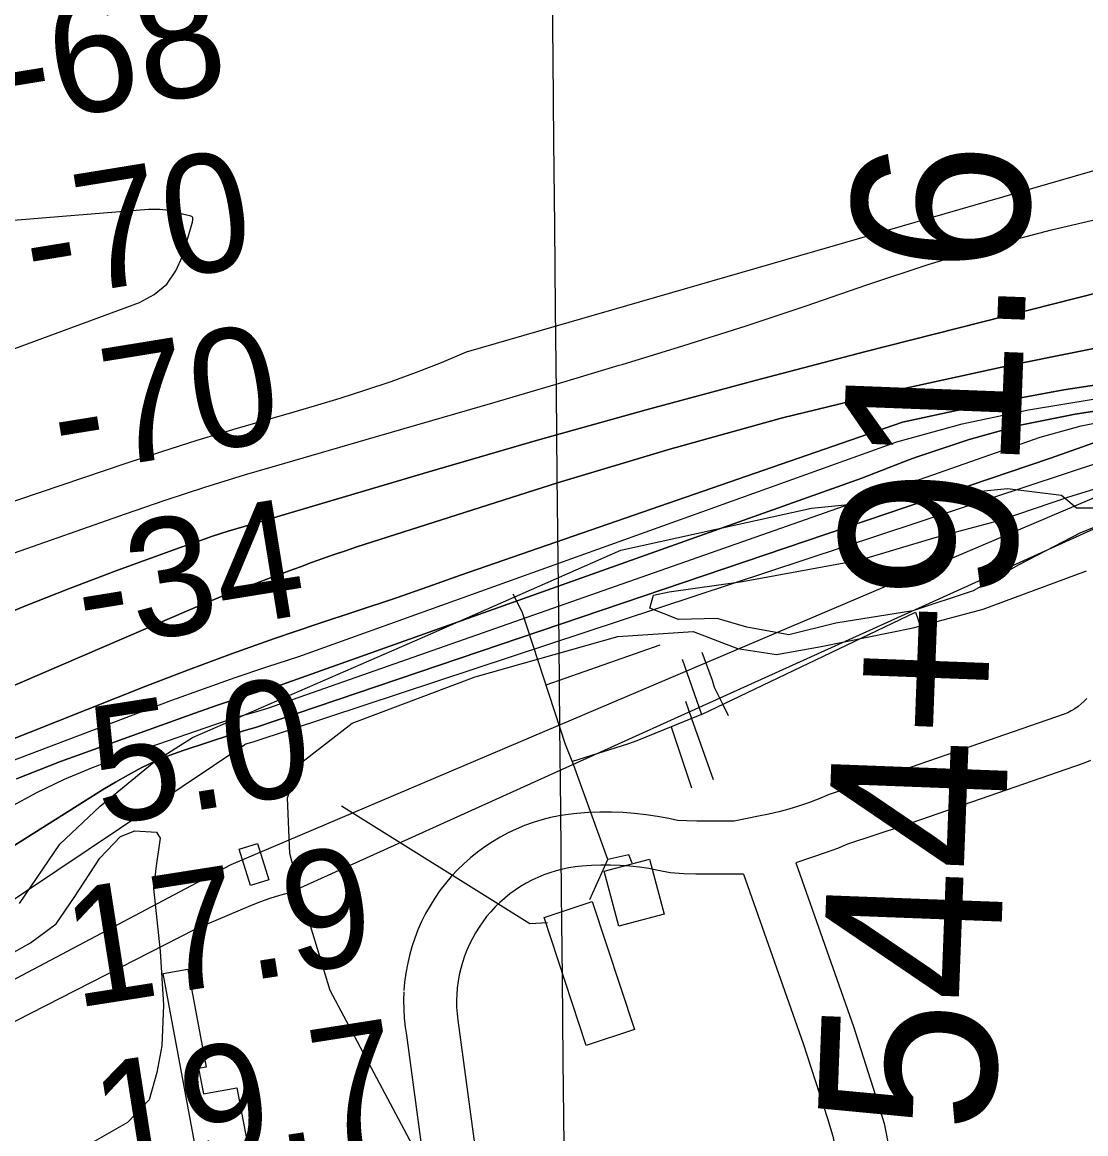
# Model space of a CAD drawing. Extents: x 3625074 to 3663148, y 511451 to 537151.
# Drawn here: x 3655262 to 3655865, y 530055 to 530685 of the extents above; entities that cross this region are included whole.
import ezdxf

# ---------------------------------------------------------------- set-up
doc = ezdxf.new("R2010")
doc.units = 0
for name, color, linetype in [('V-BLDG-OTLN', 7, 'Continuous'), ('V-GRID-MAJR', 7, 'Continuous'), ('V-RIVR-EDGE', 7, 'Continuous'), ('V-RIVR-RANG', 7, 'Continuous'), ('V-ROAD-CNTR', 7, 'Continuous'), ('V-SITE-OTLN', 7, 'Continuous'), ('V-SITE-VEGE', 7, 'Continuous'), ('V-SURV-IDEN', 7, 'Continuous'), ('V-TOPO-DPTH', 7, 'Continuous'), ('V-TOPO-MAJR', 7, 'Continuous'), ('V-TOPO-MINR', 7, 'Continuous'), ('V-TOPO-WATR', 7, 'Continuous'), ('V-UTIL-LINE', 7, 'Continuous')]:
    doc.layers.add(name, color=color, linetype=linetype)

msp = doc.modelspace()

# ---------------------------------------------------------------- linework, layer by layer
at = {"layer": 'V-BLDG-OTLN'}
for points in [[(3655391.17, 530196.07), (3655384.73, 530216.69), (3655395.13, 530219.94), (3655401.57, 530199.32)], [(3655599.9, 530172.95), (3655591.56, 530204.2), (3655617.25, 530211.05), (3655625.58, 530179.8)], [(3655581.38, 530105.46), (3655557.49, 530177.97), (3655584.78, 530186.96), (3655608.66, 530114.44)], [(3655365.67, 530017.21), (3655341.64, 530146.11), (3655355.57, 530148.71), (3655365.93, 530093.16), (3655361.68, 530092.36), (3655364.37, 530077.9), (3655383.45, 530081.46), (3655394.43, 530022.58)]]:
    msp.add_lwpolyline(points, close=True, dxfattribs=at)
at = {"layer": 'V-GRID-MAJR'}
msp.add_spline([(3655702.35, 517124.99), (3655639.78, 523183.71), (3655577.19, 529244.35), (3655514.6, 535305.02), (3655514.58, 535306.94)], degree=3, dxfattribs=at)
at = {"layer": 'V-RIVR-EDGE'}
msp.add_lwpolyline([(3655260.12, 530185.87), (3655283.01, 530219.43), (3655305.88, 530240.99), (3655336.56, 530266.12), (3655358.2, 530279.88), (3655488.61, 530336.59), (3655601, 530386.14), (3655709.11, 530409.88), (3655820.2, 530421.01), (3655850.81, 530417.33), (3655859.2, 530410.11), (3655872.4, 530410.08)], dxfattribs=at)
at = {"layer": 'V-ROAD-CNTR'}
for points in [[(3655865.16, 530302.12), (3655863.59, 530300.47), (3655861.92, 530298.94), (3655860.14, 530297.51), (3655858.27, 530296.21), (3655856.31, 530295.03), (3655854.29, 530293.99), (3655852.27, 530293.11), (3655751.44, 530258.28), (3655719, 530247.56), (3655712.85, 530245.01), (3655707.36, 530242.94), (3655701.8, 530241.06), (3655696.18, 530239.35), (3655690.52, 530237.83), (3655684.8, 530236.49), (3655679.05, 530235.34), (3655665.29, 530232.46)], [(3655867.14, 530266.86), (3655863.15, 530265.13), (3655761.04, 530229.85), (3655729.47, 530219.43), (3655723.88, 530217.11), (3655717.47, 530214.7), (3655700.15, 530208.81)], [(3655665.29, 530232.46), (3655644.02, 530232.44), (3655638.16, 530232.63), (3655633.21, 530232.95), (3655628.21, 530234.05), (3655621.78, 530235.23), (3655615.3, 530236.18), (3655608.79, 530236.89), (3655602.27, 530237.36), (3655595.73, 530237.6), (3655589.19, 530237.59), (3655582.65, 530237.35), (3655576.14, 530236.87), (3655571.17, 530236.34), (3655566.11, 530235.55), (3655561.1, 530234.52), (3655556.15, 530233.25), (3655551.27, 530231.75), (3655546.45, 530230.01), (3655541.73, 530228.06), (3655537.11, 530225.87), (3655532.6, 530223.47), (3655528.2, 530220.86), (3655523.93, 530218.04), (3655519.81, 530215.03), (3655515.83, 530211.82), (3655512.01, 530208.42), (3655508.35, 530204.85), (3655504.87, 530201.1), (3655501.58, 530197.19), (3655498.47, 530193.14), (3655495.56, 530188.94), (3655492.85, 530184.6), (3655490.35, 530180.14), (3655488.06, 530175.56), (3655486, 530170.89), (3655484.17, 530166.12), (3655482.56, 530161.27), (3655481.18, 530156.34), (3655480.04, 530151.36), (3655479.14, 530146.33), (3655478.48, 530141.26), (3655478.09, 530136.52)], [(3655700.15, 530208.81), (3655732.79, 530116.16), (3655746.76, 530072.95), (3655750.3, 530061.23), (3655753.37, 530045.95), (3655752.29, 530004.98)], [(3655670.58, 530202.46), (3655643.55, 530202.44), (3655636.71, 530202.66), (3655628.97, 530203.16), (3655622.26, 530204.64), (3655616.89, 530205.63), (3655611.5, 530206.42), (3655606.08, 530207.01), (3655600.65, 530207.4), (3655595.2, 530207.6), (3655589.75, 530207.6), (3655584.31, 530207.39), (3655578.86, 530206.99), (3655575.09, 530206.58), (3655571.45, 530206.02), (3655567.85, 530205.28), (3655564.28, 530204.36), (3655560.76, 530203.28), (3655557.29, 530202.03), (3655553.89, 530200.62), (3655550.56, 530199.05), (3655547.31, 530197.32), (3655544.14, 530195.44), (3655541.07, 530193.41), (3655538.1, 530191.24), (3655535.23, 530188.92), (3655532.47, 530186.47), (3655529.84, 530183.9), (3655527.34, 530181.2), (3655524.96, 530178.39), (3655522.72, 530175.46), (3655520.62, 530172.43), (3655518.67, 530169.31), (3655516.87, 530166.1), (3655515.23, 530162.81), (3655513.74, 530159.44), (3655512.42, 530156), (3655511.26, 530152.5), (3655510.26, 530148.95), (3655509.44, 530145.36), (3655508.79, 530141.74), (3655508.32, 530138.09), (3655507.99, 530134.06)], [(3655670.58, 530202.46), (3655704.36, 530106.56), (3655718.12, 530063.99), (3655721.17, 530053.92), (3655723.29, 530043.36), (3655722.7, 530020.65)], [(3655478.05, 530135.81), (3655477.88, 530131.06), (3655477.95, 530125.94), (3655478.26, 530120.84), (3655478.81, 530115.76), (3655479.53, 530111.23), (3655492.58, 530014.04)], [(3655508.03, 530134.78), (3655507.89, 530130.74), (3655507.94, 530127.06), (3655508.16, 530123.38), (3655508.56, 530119.71), (3655509.21, 530115.56), (3655522.6, 530015.93)]]:
    msp.add_lwpolyline(points, dxfattribs=at)
at = {"layer": 'V-SITE-OTLN'}
msp.add_lwpolyline([(3655894.85, 530010.72), (3655861.6, 530001.54), (3655825.21, 529995.56), (3655618.28, 529995.86), (3655509.23, 529990.53), (3655495.34, 530025.41), (3655436.32, 530136.52), (3655417.91, 530196.71), (3655413.33, 530214.13), (3655412.04, 530245.74), (3655418.53, 530264.63), (3655448.76, 530288.06), (3655518.5, 530314.27), (3655599.27, 530337.23), (3655641.95, 530340.01), (3655667.13, 530330.3), (3655689.21, 530326.94), (3655714.53, 530331.44), (3655766.76, 530342.03), (3655806.35, 530352.72), (3655864.99, 530374.31)], dxfattribs=at)
at = {"layer": 'V-SITE-VEGE'}
for points in [[(3655884.79, 530405.16), (3655861.56, 530395.84), (3655826.68, 530377.77), (3655800.67, 530363.03), (3655766.53, 530351.77), (3655722.9, 530344.68), (3655696.28, 530338.11), (3655672.49, 530342.41), (3655655.52, 530347.33), (3655633.73, 530346.85), (3655617.45, 530353.13), (3655619.56, 530360.59), (3655628.43, 530362.56), (3655670.01, 530368.31), (3655736.84, 530380.63), (3655779.16, 530393.18), (3655816.02, 530403.06), (3655854.94, 530416.32), (3655897.95, 530429.55)], [(3655242.52, 530150.25), (3655266.47, 530163.65), (3655280.87, 530174.41), (3655291.21, 530189.3), (3655305.71, 530211.63), (3655317.4, 530223.78), (3655325.6, 530227.11), (3655337.84, 530226.32), (3655339.85, 530222.89), (3655337.67, 530207.26), (3655336.19, 530194.33), (3655339.95, 530158.9), (3655341.72, 530128.24), (3655340.83, 530105.11), (3655337.97, 530090.16), (3655333.74, 530074.54), (3655321.37, 530061.71), (3655301.52, 530050.32), (3655263.91, 530031.6), (3655229.65, 530007.4)]]:
    msp.add_lwpolyline(points, dxfattribs=at)
at = {"layer": 'V-TOPO-DPTH'}
for points in [[(3655235.27, 530342.66), (3655261.76, 530353.82), (3655288.5, 530364.37), (3655315.4, 530374.52), (3655351.73, 530387.77), (3655360.62, 530390.91), (3655369.55, 530393.95), (3655378.53, 530396.82), (3655387.54, 530399.58), (3655492.23, 530430.55), (3655553.72, 530448.35), (3655615.34, 530465.68), (3655677.15, 530482.29), (3655739.09, 530498.44), (3655872.5, 530532.38)], [(3655872.5, 530532.38), (3655739.09, 530498.44), (3655677.15, 530482.29), (3655615.34, 530465.68), (3655553.72, 530448.35), (3655492.23, 530430.55), (3655387.54, 530399.58), (3655378.53, 530396.82), (3655369.55, 530393.95), (3655360.62, 530390.91), (3655351.73, 530387.77), (3655315.4, 530374.52), (3655288.5, 530364.37), (3655261.76, 530353.82), (3655235.27, 530342.66)], [(3655151.24, 530263.78), (3655356.23, 530352.12), (3655365.59, 530356.07), (3655374.99, 530359.93), (3655384.45, 530363.63), (3655393.95, 530367.24), (3655400.28, 530369.59), (3655406.64, 530371.96), (3655413.01, 530374.32), (3655419.37, 530376.68), (3655425.74, 530379.04), (3655432.12, 530381.36), (3655438.52, 530383.61), (3655444.96, 530385.78), (3655451.41, 530387.89), (3655565.13, 530424.2), (3655628.74, 530443.35), (3655692.72, 530461.09), (3655757.24, 530476.69), (3655822.14, 530490.88), (3655993.02, 530525.27)], [(3655993.02, 530525.27), (3655822.14, 530490.88), (3655757.24, 530476.69), (3655692.72, 530461.09), (3655628.74, 530443.35), (3655565.13, 530424.2), (3655451.41, 530387.89), (3655444.96, 530385.78), (3655438.52, 530383.61), (3655432.12, 530381.36), (3655425.74, 530379.04), (3655419.37, 530376.68), (3655413.01, 530374.32), (3655406.64, 530371.96), (3655400.28, 530369.59), (3655393.95, 530367.24), (3655384.45, 530363.63), (3655374.99, 530359.93), (3655365.59, 530356.07), (3655356.23, 530352.12), (3655151.24, 530263.78)], [(3655216.09, 530263.19), (3655331.86, 530308.96), (3655356.02, 530318.27), (3655380.28, 530327.32), (3655404.69, 530335.96), (3655429.2, 530344.32), (3655473.21, 530358.94), (3655491.68, 530365.31), (3655510.05, 530371.96), (3655760.58, 530458.58), (3655806.18, 530468.55), (3655852.19, 530476.9), (3655973.53, 530495.53)], [(3655973.53, 530495.53), (3655852.19, 530476.9), (3655806.18, 530468.55), (3655760.58, 530458.58), (3655510.05, 530371.96), (3655491.68, 530365.31), (3655473.21, 530358.94), (3655429.2, 530344.32), (3655404.69, 530335.96), (3655380.28, 530327.32), (3655356.02, 530318.27), (3655331.86, 530308.96), (3655216.09, 530263.19)], [(3655889.15, 530467.83), (3655858.51, 530463.17), (3655828.22, 530457.06), (3655798.44, 530448.78), (3655769.02, 530439.05), (3655764.23, 530437.27), (3655737.61, 530426.98), (3655409.1, 530309.91), (3655396.63, 530306.13), (3655384.22, 530302.2), (3655371.88, 530298.04), (3655359.59, 530293.74), (3655283.38, 530266.26), (3655258.52, 530256.59)], [(3655258.52, 530256.59), (3655283.38, 530266.26), (3655359.59, 530293.74), (3655371.88, 530298.04), (3655384.22, 530302.2), (3655396.63, 530306.13), (3655409.1, 530309.91), (3655737.61, 530426.98), (3655764.23, 530437.27), (3655769.02, 530439.05), (3655798.44, 530448.78), (3655828.22, 530457.06), (3655858.51, 530463.17), (3655889.15, 530467.83)], [(3655895.7, 530456.33), (3655844.54, 530438.26), (3655393.89, 530285.51), (3655390.51, 530284.6), (3655387.14, 530283.66), (3655383.78, 530282.65), (3655380.44, 530281.59), (3655352.89, 530272.6), (3655344.91, 530269.72), (3655337.07, 530266.52), (3655329.45, 530262.84), (3655321.96, 530258.84), (3655314.61, 530254.56), (3655307.3, 530250.22), (3655300.04, 530245.79), (3655292.82, 530241.29), (3655206.78, 530186.98)], [(3655895.7, 530456.33), (3655844.54, 530438.26), (3655393.89, 530285.51), (3655390.51, 530284.6), (3655387.14, 530283.66), (3655383.78, 530282.65), (3655380.44, 530281.59), (3655352.89, 530272.6), (3655344.91, 530269.72), (3655337.07, 530266.52), (3655329.45, 530262.84), (3655321.96, 530258.84), (3655314.61, 530254.56), (3655307.3, 530250.22), (3655300.04, 530245.79), (3655292.82, 530241.29), (3655206.78, 530186.98)], [(3654751.78, 529875.7), (3654758.7, 529879.09), (3655380.22, 530207.99), (3655936.16, 530444.28)]]:
    msp.add_lwpolyline(points, dxfattribs=at)
at = {"layer": 'V-TOPO-MAJR'}
msp.add_lwpolyline([(3655186.68, 530359.84), (3655320.25, 530406.7), (3655342.66, 530414.35), (3655365.17, 530421.74), (3655387.79, 530428.73), (3655410.5, 530435.47), (3655456.7, 530448.74), (3655492.59, 530459.12), (3655528.46, 530469.58), (3655564.29, 530480.17), (3655600.09, 530490.85), (3655601.79, 530491.36), (3655636.65, 530502.08), (3655671.41, 530513.13), (3655706.01, 530524.65), (3655740.5, 530536.48), (3655775.11, 530547.9), (3655809.97, 530558.42), (3655845.19, 530567.62), (3655880.67, 530575.94)], dxfattribs=at)
at = {"layer": 'V-TOPO-MINR'}
for points in [[(3654745.84, 530230.34), (3654803.46, 530254.38), (3654861.45, 530277.47), (3654919.99, 530299.14), (3654978.89, 530319.85), (3655320.71, 530435.35), (3655340.76, 530441.96), (3655360.89, 530448.37), (3655381.1, 530454.47), (3655401.38, 530460.37), (3655412.67, 530463.57), (3655427.31, 530467.84), (3655441.91, 530472.27), (3655456.43, 530476.93), (3655470.9, 530481.74), (3655485.24, 530486.92), (3655499.44, 530492.43), (3655513.44, 530498.43), (3656023.49, 530645.76)], [(3655177.95, 530471.07), (3655328.11, 530526.46), (3655336.51, 530531.04), (3655343.64, 530536.81), (3655348.87, 530544.34), (3655352.82, 530553.06), (3655358.08, 530571.4), (3655358.23, 530572.01), (3655358.44, 530573.26), (3655358.4, 530574.44), (3655358.19, 530574.9), (3655357.81, 530575.22), (3655357.32, 530575.47), (3655346.26, 530578.08), (3655343.04, 530578.69), (3655339.8, 530579.09), (3655336.54, 530579.18), (3655333.27, 530579.07), (3654971.29, 530549.77)], [(3655235.27, 530342.66), (3655261.76, 530353.82), (3655288.5, 530364.37), (3655315.4, 530374.52), (3655351.73, 530387.77), (3655360.62, 530390.91), (3655369.55, 530393.95), (3655378.53, 530396.82), (3655387.54, 530399.58), (3655492.23, 530430.55), (3655553.72, 530448.35), (3655615.34, 530465.68), (3655677.15, 530482.29), (3655739.09, 530498.44), (3655872.5, 530532.38)], [(3655151.24, 530263.78), (3655356.23, 530352.12), (3655365.59, 530356.07), (3655374.99, 530359.93), (3655384.45, 530363.63), (3655393.95, 530367.24), (3655400.28, 530369.59), (3655406.64, 530371.96), (3655413.01, 530374.32), (3655419.37, 530376.68), (3655425.74, 530379.04), (3655432.12, 530381.36), (3655438.52, 530383.61), (3655444.96, 530385.78), (3655451.41, 530387.89), (3655565.13, 530424.2), (3655628.74, 530443.35), (3655692.72, 530461.09), (3655757.24, 530476.69), (3655822.14, 530490.88), (3655993.02, 530525.27)], [(3655216.09, 530263.19), (3655331.86, 530308.96), (3655356.02, 530318.27), (3655380.28, 530327.32), (3655404.69, 530335.96), (3655429.2, 530344.32), (3655473.21, 530358.94), (3655491.68, 530365.31), (3655510.05, 530371.96), (3655760.58, 530458.58), (3655806.18, 530468.55), (3655852.19, 530476.9), (3655973.53, 530495.53)], [(3654729.27, 529987.66), (3654856.51, 530054.74), (3654889.92, 530072.68), (3654923.14, 530090.96), (3654956.07, 530109.74), (3654988.82, 530128.87), (3654991.39, 530130.39), (3655022.78, 530148.87), (3655054.28, 530167.18), (3655085.92, 530185.22), (3655117.67, 530203.08), (3655149.83, 530220.08), (3655182.44, 530236.11), (3655215.73, 530250.69), (3655249.47, 530264.3), (3655346.58, 530300.99), (3655364.44, 530307.57), (3655382.38, 530313.93), (3655400.43, 530319.98), (3655418.55, 530325.82), (3655757.43, 530447.49), (3655794.42, 530457.73), (3655831.98, 530465.6), (3655869.92, 530471.89)], [(3655258.52, 530256.59), (3655283.38, 530266.26), (3655359.59, 530293.74), (3655371.88, 530298.04), (3655384.22, 530302.2), (3655396.63, 530306.13), (3655409.1, 530309.91), (3655737.61, 530426.98), (3655764.23, 530437.27), (3655769.02, 530439.05), (3655798.44, 530448.78), (3655828.22, 530457.06), (3655858.51, 530463.17), (3655889.15, 530467.83)], [(3654717.49, 529956.67), (3654944.68, 530065.41), (3654992.62, 530089.26), (3655040.05, 530114.06), (3655086.7, 530140.3), (3655132.84, 530167.48), (3655194.58, 530205.14), (3655209.49, 530214.14), (3655224.46, 530223.05), (3655239.52, 530231.82), (3655254.62, 530240.5), (3655269.97, 530248.67), (3655285.59, 530256.25), (3655301.6, 530262.94), (3655317.88, 530269.05), (3655370.89, 530287.25), (3655378.33, 530289.73), (3655385.81, 530292.12), (3655393.32, 530294.36), (3655400.87, 530296.51), (3655838.73, 530450.05), (3655861.97, 530456.62), (3655885.66, 530461.35)], [(3654654.73, 529775.4), (3654656.27, 529780.25), (3654670.22, 529800.34), (3654688.52, 529818.28), (3654725.46, 529844.73), (3654729.34, 529847.42), (3654733.26, 529850.03), (3654737.27, 529852.53), (3654741.32, 529854.95), (3654747.96, 529858.79), (3654751.13, 529860.36), (3655359.79, 530171.22), (3655365.49, 530173.84), (3655391.63, 530184.94), (3655396.95, 530187.03), (3655402.34, 530188.94), (3655407.81, 530190.56), (3655413.35, 530191.99), (3655991.91, 530453.67), (3655994.37, 530454.62), (3655996.87, 530455.41)], [(3654751.78, 529875.7), (3654758.7, 529879.09), (3655380.22, 530207.99), (3655936.16, 530444.28)], [(3654754, 529904.45), (3654771.41, 529913.98), (3654838.68, 529949.91), (3654873.01, 529968.24), (3654907.33, 529986.58), (3654941.65, 530004.93), (3654975.96, 530023.28), (3655010.21, 530041.76), (3655044.36, 530060.41), (3655078.37, 530079.32), (3655112.28, 530098.4), (3655112.61, 530098.59), (3655146.4, 530118.26), (3655179.88, 530138.42), (3655212.9, 530159.32), (3655245.63, 530180.71), (3655387.86, 530275.94), (3655388.54, 530276.39), (3655392.66, 530277.54), (3655894.24, 530443.17)]]:
    msp.add_lwpolyline(points, dxfattribs=at)
at = {"layer": 'V-TOPO-WATR'}
msp.add_lwpolyline([(3655206.78, 530186.98), (3655292.82, 530241.29), (3655300.04, 530245.79), (3655307.3, 530250.22), (3655314.61, 530254.56), (3655321.96, 530258.84), (3655329.45, 530262.84), (3655337.07, 530266.52), (3655344.91, 530269.72), (3655352.89, 530272.6), (3655380.44, 530281.59), (3655383.78, 530282.65), (3655387.14, 530283.66), (3655390.51, 530284.6), (3655393.89, 530285.51), (3655844.54, 530438.26), (3655895.7, 530456.33)], dxfattribs=at)
at = {"layer": 'V-UTIL-LINE'}
for p, q in [((3655558.67, 530309.73), (3655623.21, 530332.36)), ((3655629.48, 530285.98), (3655641.11, 530251.39)), ((3655583.43, 530188.13), (3655593.61, 530210.81))]:
    msp.add_line(p, q, dxfattribs=at)
for points in [[(3655607.52, 530208.69), (3655605.57, 530213.35), (3655593.61, 530210.81), (3655574.2, 530264.71), (3655569.66, 530276.03), (3655545.14, 530351.2), (3655539.92, 530361.2)], [(3655646.73, 530293.01), (3655767.98, 530350.94), (3655771.21, 530341.63)], [(3655661.98, 530292.21), (3655658.78, 530298.77), (3655654.17, 530308.2), (3655652.88, 530312.19), (3655647.05, 530328.16)], [(3655635.74, 530324.29), (3655646.73, 530293.01), (3655610.12, 530278.09), (3655604.79, 530276.15), (3655573.55, 530266.34)], [(3655637.58, 530300.5), (3655641.01, 530290.68), (3655653.3, 530256.08)], [(3655442.63, 530241.14), (3655549.48, 530174.51), (3655559.43, 530175.08)]]:
    msp.add_lwpolyline(points, dxfattribs=at)

# ---------------------------------------------------------------- texts
at = {"layer": 'V-RIVR-RANG'}
for s, rotation, p in [('-68', 9.2185, (3655252.62, 530626.14)), ('-70', 9.2185, (3655267.62, 530527.26)), ('-70', 9.2185, (3655283.39, 530428.52)), ('-34', 9.2185, (3655297.08, 530329.43)), ('5.0', 8.93833, (3655306.12, 530230.03)), ('17.9', 8.93833, (3655291.67, 530126.53)), ('19.7', 8.93833, (3655307.71, 530027.82))]:
    msp.add_text(s, height=67, rotation=rotation, dxfattribs=at).set_placement(p)
at = {"layer": 'V-SURV-IDEN'}
msp.add_text('544+91.6', height=100, rotation=87.81003, dxfattribs=at).set_placement((3655812.3, 530054.9))

doc.saveas('drawing.dxf')
